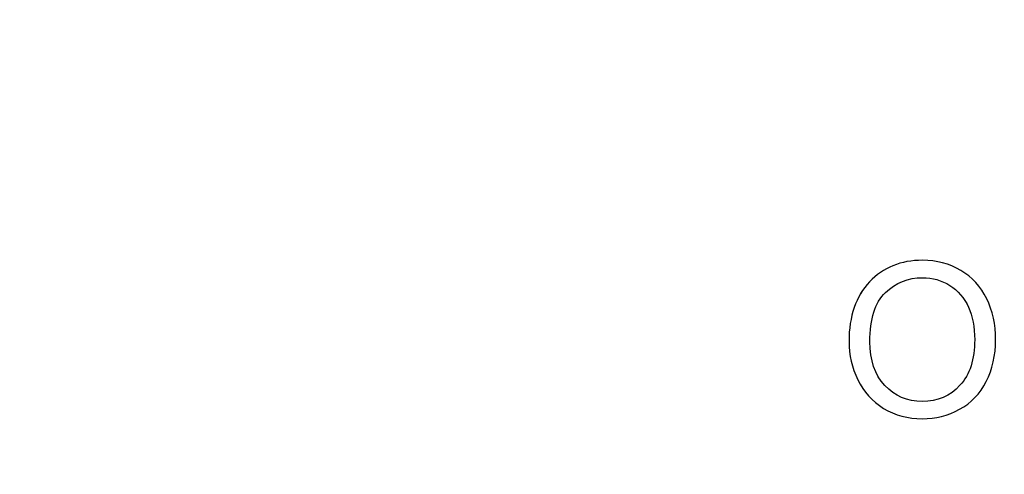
# Model space of a CAD drawing. Header units: millimetres. Extents: x 0 to 29700, y -16 to 21000.
# Tile 338 of 357: x 20832 to 21475, y 18626 to 18923. Entities that reach past the tile are written whole.
import ezdxf

# ---------------------------------------------------------------- set-up
doc = ezdxf.new("R2010")
doc.units = ezdxf.units.MM
doc.layers.add('1', color=7, linetype='Continuous', true_color=0xffffff)
doc.layers.add('254', color=7, linetype='Continuous', true_color=0xffffff)
doc.styles.add('latin_extended', font='simplex.shx')
doc.dimstyles.get("Standard").update_dxf_attribs({"dimtxt": 0.18, "dimasz": 0.18, "dimexe": 0.18, "dimexo": 0.0625, "dimgap": 0.09, "dimtad": 0, "dimtih": 1, "dimtoh": 1, "dimdec": 4, "dimzin": 0, "dimdsep": 46, "dimtxsty": 'Standard', "dimcen": 0.09, "dimadec": 0, "dimazin": 0, "dimtfac": 1, "dimtdec": 4, "dimtofl": 0, "dimtmove": 0, "dimatfit": 3, "dimfxl": 1, "dimtolj": 1, "dimtzin": 0, "dimarcsym": 0})

# ---------------------------------------------------------------- blocks, each defined once
blk = doc.blocks.new('_U4')
at = {"layer": '254', "color": 3, "linetype": 'Continuous', "lineweight": 13, "transparency": 16777216}
for p, q in [((28056.49, 18872.66), (28056.49, 14093.8)), ((18212.99, 16851.58), (18212.99, 14093.8)), ((18387.99, 14143.8), (27881.49, 14143.8))]:
    blk.add_line(p, q, dxfattribs=at)
at = {"layer": '254', "color": 3, "transparency": 16777216}
for points in [[(18387.99, 14172.97), (18387.99, 14114.64), (18212.99, 14143.8)], [(27881.49, 14114.64), (27881.49, 14172.97), (28056.49, 14143.8)]]:
    blk.add_solid(points, dxfattribs=at)
at = {"layer": 'Defpoints', "color": 0, "transparency": 16777216}
for p in [(28056.49, 18922.66), (18212.99, 16901.58), (28056.49, 14143.8)]:
    blk.add_point(p, dxfattribs=at)
at = {"layer": '254', "color": 2, "lineweight": 13, "transparency": 16777216, "insert": (22822.24, 14406.3), "char_height": 175, "attachment_point": 1, "style": 'latin_extended'}
blk.add_mtext('\\A1;9844', dxfattribs=at)

msp = doc.modelspace()

# ---------------------------------------------------------------- linework, layer by layer
at = {"layer": '1', "color": 1, "linetype": 'Continuous', "lineweight": 18}
for points, knots in [([(21386.683, 18751.505), (21377.762, 18742.11), (21373.31, 18729.114), (21373.31, 18703.737), (21375.229, 18695.397), (21382.863, 18679.669), (21388.481, 18673.473), (21403.3, 18664.377), (21411.709, 18662.089), (21429.821, 18662.089), (21437.905, 18664.161), (21452.917, 18672.382), (21458.703, 18678.436), (21466.889, 18694.45), (21468.936, 18703.532), (21468.936, 18723.665), (21466.992, 18732.619), (21459.205, 18748.398), (21453.587, 18754.543), (21438.76, 18763.387), (21430.435, 18765.568), (21407.104, 18765.568), (21395.592, 18760.887), (21386.683, 18751.505)], [0, 0, 0, 0, 0.1606588, 0.1606588, 0.2455678, 0.2455678, 0.3307008, 0.3307008, 0.4156206, 0.4156206, 0.4940791, 0.4940791, 0.57222, 0.57222, 0.6503609, 0.6503609, 0.7275151, 0.7275151, 0.8048708, 0.8048708, 0.8821095, 0.8821095, 1, 1, 1, 1]), ([(21396.667, 18683.834), (21390.195, 18690.767), (21386.946, 18700.258), (21386.946, 18727.349), (21390.322, 18738.093), (21403.817, 18750.974), (21411.888, 18754.184), (21427.851, 18754.184), (21433.812, 18752.522), (21444.403, 18745.819), (21448.419, 18741.112), (21453.941, 18728.996), (21455.301, 18721.874), (21455.301, 18700.872), (21452.077, 18690.92), (21439.211, 18676.926), (21431.023, 18673.422), (21411.274, 18673.422), (21403.165, 18676.876), (21396.667, 18683.834)], [0, 0, 0, 0, 0.0977135, 0.0977135, 0.2196999, 0.2196999, 0.3414556, 0.3414556, 0.4267178, 0.4267178, 0.5119801, 0.5119801, 0.5971071, 0.5971071, 0.7317576, 0.7317576, 0.8669212, 0.8669212, 1, 1, 1, 1])]:
    msp.add_open_spline(points, degree=3, knots=knots, dxfattribs=at)
at = {"layer": '254', "color": 2, "linetype": 'Continuous', "lineweight": 25}
for points, knots in [([(21445.426, 18668.28), (21452.917, 18672.382), (21458.703, 18678.436), (21466.889, 18694.45), (21468.936, 18703.532), (21468.936, 18723.665), (21466.992, 18732.619), (21459.205, 18748.398), (21453.587, 18754.543), (21438.76, 18763.387), (21430.435, 18765.568), (21407.104, 18765.568), (21395.592, 18760.887), (21386.69, 18751.498)], [0, 0, 0, 0, 0.1544527, 0.1544527, 0.3089055, 0.3089055, 0.461408, 0.461408, 0.6143089, 0.6143089, 0.7669783, 0.7669783, 1, 1, 1, 1]), ([(21386.69, 18751.498), (21377.762, 18742.11), (21373.31, 18729.114), (21373.31, 18703.737), (21375.229, 18695.397), (21382.863, 18679.669), (21388.481, 18673.473), (21403.3, 18664.377), (21411.709, 18662.089), (21429.821, 18662.089), (21437.905, 18664.161), (21445.426, 18668.28)], [0, 0, 0, 0, 0.3251681, 0.3251681, 0.4970212, 0.4970212, 0.6693276, 0.6693276, 0.8412025, 0.8412025, 1, 1, 1, 1]), ([(21396.667, 18683.834), (21390.195, 18690.767), (21386.946, 18700.258), (21386.946, 18727.349), (21390.322, 18738.093), (21403.817, 18750.974), (21411.888, 18754.184), (21427.851, 18754.184), (21433.812, 18752.522), (21444.403, 18745.819), (21448.419, 18741.112), (21451.182, 18735.049)], [0, 0, 0, 0, 0.1908542, 0.1908542, 0.429118, 0.429118, 0.6669315, 0.6669315, 0.8334657, 0.8334657, 1, 1, 1, 1]), ([(21451.182, 18735.049), (21453.941, 18728.996), (21455.301, 18721.874), (21455.301, 18700.872), (21452.077, 18690.92), (21439.211, 18676.926), (21431.023, 18673.422), (21411.274, 18673.422), (21403.165, 18676.876), (21396.667, 18683.834)], [0, 0, 0, 0, 0.1744334, 0.1744334, 0.4503454, 0.4503454, 0.7273087, 0.7273087, 1, 1, 1, 1])]:
    msp.add_open_spline(points, degree=3, knots=knots, dxfattribs=at)

# ---------------------------------------------------------------- dimensions: what is measured, and where the dimension line sits
at = {"layer": '254', "color": 2, "linetype": 'Continuous', "lineweight": 13}
dim = msp.add_linear_dim(base=(28056.493, 14143.803), p1=(18212.987, 16901.584), p2=(28056.493, 18922.663), dimstyle='Standard', override={"dimscale": 50, "dimtxt": 3.5, "dimasz": 3.5, "dimexe": 1, "dimexo": 1, "dimgap": 1.75, "dimtad": 1, "dimtih": 1, "dimtoh": 0, "dimdec": 0, "dimlfac": 1, "dimzin": 8, "dimdsep": 46, "dimlunit": 2, "dimtxsty": 'latin_extended', "dimsah": 1, "dimse1": 0, "dimse2": 0, "dimsd1": 0, "dimsd2": 0, "dimclrd": 3, "dimclre": 3, "dimclrt": 2, "dimtol": 0, "dimtm": -0.1, "dimtfac": 0.714286, "dimtdec": 3, "dimtofl": 1, "dimtmove": 0, "dimtzin": 8, "dimlwd": 13, "dimlwe": 13}, dxfattribs=at)
dim.commit()
dim.dimension.update_dxf_attribs({"geometry": '_U4', "text_midpoint": (23134.74, 14143.803), "dimtype": 160})

doc.saveas('drawing.dxf')
